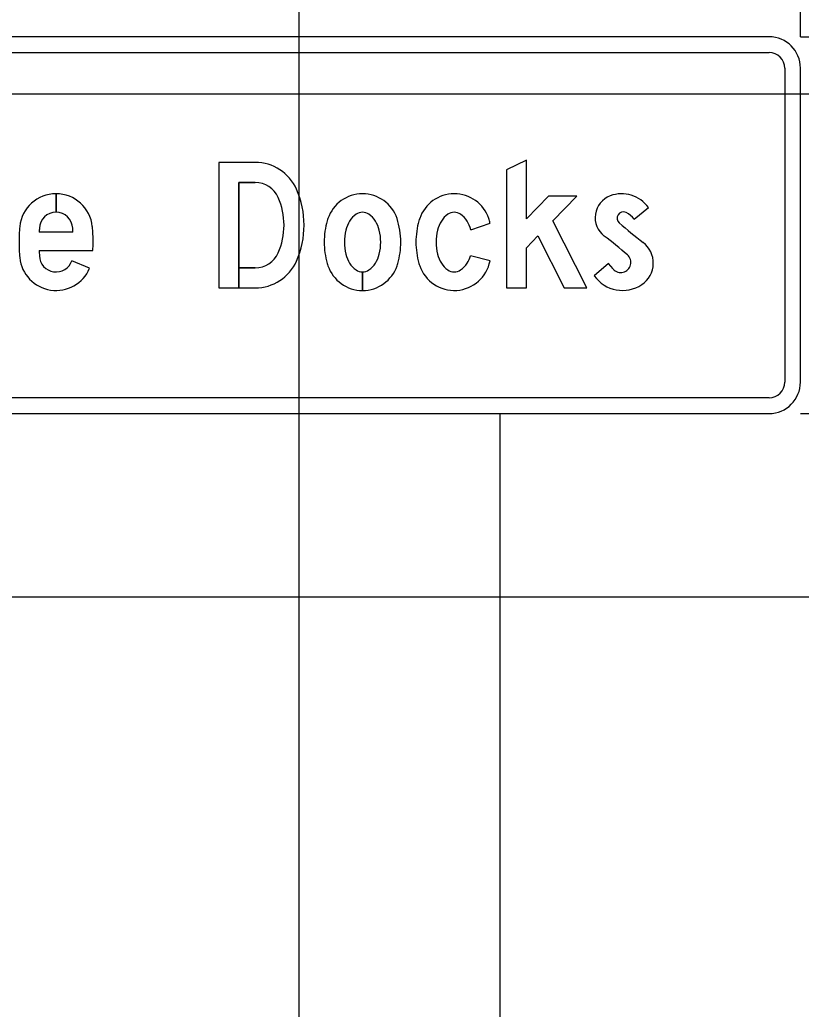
# Model space of a CAD drawing. Extents: x 2193008 to 2198143, y 1236112 to 1237864.
# Drawn here: x 2197537.596 to 2197540.704, y 1237270.465 to 1237274.401 of the extents above; entities that cross this region are included whole.
import ezdxf

# ---------------------------------------------------------------- set-up
doc = ezdxf.new("R2010")
doc.units = 0
for name, color, linetype in [('GSBWFILL', 7, 'Continuous'), ('GSCOLORFILL', 7, 'Continuous'), ('GSDIMS', 7, 'Continuous'), ('GSOUTLINE', 7, 'Continuous'), ('M-ROADS', 7, 'Continuous')]:
    doc.layers.add(name, color=color, linetype=linetype)

msp = doc.modelspace()

# ---------------------------------------------------------------- linework, layer by layer
at = {"layer": 'GSBWFILL'}
for p, q in [((2197537.7401, 1237273.6356), (2197537.7401, 1237273.7093)), ((2197537.7402, 1237273.7093), (2197537.7402, 1237273.6356)), ((2197540.0393, 1237273.6081), (2197540.0958, 1237273.6542)), ((2197539.3896, 1237273.5664), (2197539.4659, 1237273.5929)), ((2197539.4659, 1237273.5929), (2197539.4659, 1237273.5929)), ((2197537.807, 1237273.5569), (2197537.6733, 1237273.5569)), ((2197537.6731, 1237273.4832), (2197537.8866, 1237273.4832)), ((2197539.4659, 1237273.442), (2197539.3881, 1237273.4624)), ((2197537.8736, 1237273.4131), (2197537.8029, 1237273.443)), ((2197538.532, 1237273.4146), (2197538.4669, 1237273.4146)), ((2197538.9589, 1237273.3246), (2197538.9589, 1237273.3983)), ((2197538.959, 1237273.3983), (2197538.959, 1237273.3246))]:
    msp.add_line(p, q, dxfattribs=at)
for points in [[(2197538.532, 1237273.8341), (2197538.387, 1237273.8341), (2197538.387, 1237273.3346), (2197538.4669, 1237273.3346), (2197538.4669, 1237273.7542), (2197538.532, 1237273.7542)], [(2197539.9559, 1237273.41), (2197539.9377, 1237273.4315), (2197539.8805, 1237273.3831)], [(2197538.4669, 1237273.4146), (2197538.4669, 1237273.3346), (2197538.532, 1237273.3346)]]:
    msp.add_lwpolyline(points, dxfattribs=at)
msp.add_lwpolyline([(2197539.7157, 1237273.602), (2197539.8106, 1237273.6993), (2197539.6989, 1237273.6993), (2197539.6108, 1237273.6089), (2197539.6108, 1237273.8429), (2197539.5309, 1237273.8042), (2197539.5309, 1237273.3346), (2197539.6108, 1237273.3346), (2197539.6108, 1237273.4945), (2197539.6567, 1237273.5415), (2197539.761, 1237273.3346), (2197539.8505, 1237273.3346)], close=True, dxfattribs=at)
for centre, major_axis, ratio, start_param, end_param in [((2197538.532, 1237273.6543), (0, 0.1798), 0.999993, 5.13024, 6.283185), ((2197538.532, 1237273.6543), (0, 0.0999), 0.999993, 5.13024, 6.283185), ((2197537.7401, 1237273.5643), (0, 0.145), 0.999997, 0, 1.470576), ((2197537.7401, 1237273.5643), (0, 0.145), 0.999997, 4.81261, 6.283013), ((2197538.3745, 1237273.5844), (0, 0.2722), 0.999993, 4.294538, 5.13024), ((2197538.3745, 1237273.5844), (0, 0.3521), 0.999993, 4.294538, 5.13024), ((2197538.9589, 1237273.5642), (0, 0.145), 0.999995, 5.038801, 7.52757), ((2197539.3236, 1237273.5642), (0, 0.145), 0.999993, 5.038801, 7.52757), ((2197539.9764, 1237273.6144), (0, 0.0924), 0.999994, 0.361084, 2.488009), ((2197539.9897, 1237273.5794), (0, 0.1299), 0.999994, 5.326111, 6.644269), ((2197537.7401, 1237273.5692), (0, 0.0664), 0.999997, 0, 1.530173), ((2197537.7401, 1237273.5692), (0, 0.0664), 0.999997, 4.753012, 6.282809), ((2197538.9826, 1237273.5551), (0, 0.0877), 0.999995, 0.596118, 1.022673), ((2197538.9589, 1237273.59), (0, 0.0456), 0.999995, 0, 0.596118), ((2197538.9589, 1237273.59), (0, 0.0456), 0.999995, 5.687067, 6.283185), ((2197538.9353, 1237273.5551), (0, 0.0877), 0.999995, 5.260512, 5.687067), ((2197539.3472, 1237273.5551), (0, 0.0877), 0.999993, 0.596118, 1.022673), ((2197539.3236, 1237273.59), (0, 0.0456), 0.999993, 0, 0.596118), ((2197539.3236, 1237273.59), (0, 0.0456), 0.999993, 5.687067, 6.283185), ((2197539.2999, 1237273.5551), (0, 0.0877), 0.999993, 5.260512, 5.687067), ((2197539.9959, 1237273.612), (0, 0.025), 0.999994, 5.821908, 8.713004), ((2197539.9648, 1237273.5494), (0, 0.0949), 0.999994, 5.379051, 5.821908), ((2197538.2108, 1237273.5169), (0, 0.618), 0.999997, 1.470576, 1.570796), ((2197537.2695, 1237273.5169), (0, 0.618), 0.999997, 4.712389, 4.81261), ((2197539.1084, 1237273.5169), (0, 0.3018), 0.999995, 1.285035, 1.570796), ((2197539.0349, 1237273.5385), (0, 0.2252), 0.999995, 1.244385, 1.285035), ((2197539.0203, 1237273.5321), (0, 0.132), 0.999995, 1.022673, 1.323101), ((2197538.8975, 1237273.5321), (0, 0.132), 0.999995, 4.960084, 5.260512), ((2197538.7778, 1237273.5117), (0, 0.3335), 0.999995, 4.728048, 5.01381), ((2197539.473, 1237273.5169), (0, 0.3018), 0.999993, 1.285035, 1.570796), ((2197539.3995, 1237273.5385), (0, 0.2252), 0.999993, 1.244385, 1.285035), ((2197539.385, 1237273.5321), (0, 0.132), 0.999993, 1.022673, 1.323101), ((2197539.2622, 1237273.5321), (0, 0.132), 0.999993, 4.975197, 5.260512), ((2197539.1424, 1237273.5117), (0, 0.3335), 0.999993, 4.958261, 5.01381), ((2197541.3254, 1237275.1533), (0, 2.0604), 0.999994, 2.429818, 2.489268), ((2197539.0259, 1237273.5169), (0, 1.3532), 0.999997, 1.530173, 1.541262), ((2197536.4544, 1237273.5169), (0, 1.3532), 0.999997, 4.741924, 4.753012), ((2197539.0802, 1237273.5169), (0, 0.1936), 0.999995, 1.323101, 1.570796), ((2197538.8377, 1237273.5169), (0, 0.1936), 0.999995, 4.712389, 4.960084), ((2197539.4448, 1237273.5169), (0, 0.1936), 0.999993, 1.323101, 1.570796), ((2197538.6674, 1237271.9053), (0, 2.0604), 0.999994, 5.571913, 5.629602), ((2197538.2108, 1237273.5169), (0, 0.618), 0.999997, 1.570796, 1.671017), ((2197537.2695, 1237273.5169), (0, 0.618), 0.999997, 4.657806, 4.712389), ((2197539.1084, 1237273.5169), (0, 0.3018), 0.999995, 1.570796, 1.856558), ((2197539.0802, 1237273.5169), (0, 0.1936), 0.999995, 1.570796, 1.818492), ((2197538.8377, 1237273.5169), (0, 0.1936), 0.999995, 4.464694, 4.712389), ((2197538.8095, 1237273.5169), (0, 0.3018), 0.999995, 4.426627, 4.712389), ((2197539.473, 1237273.5169), (0, 0.3018), 0.999993, 1.570796, 1.856558), ((2197539.4448, 1237273.5169), (0, 0.1936), 0.999993, 1.570796, 1.818492), ((2197540.0119, 1237273.4338), (0, 0.1034), 0.999994, 3.732982, 5.630861), ((2197539.0259, 1237273.5169), (0, 1.3532), 0.999997, 1.595715, 1.61142), ((2197537.7401, 1237273.4647), (0, 0.0664), 0.999997, 1.61142, 4.380076), ((2197538.532, 1237273.5145), (0, 0.0999), 0.999993, 3.141593, 4.294538), ((2197539.0203, 1237273.5018), (0, 0.132), 0.999995, 1.818492, 2.11892), ((2197538.8975, 1237273.5018), (0, 0.132), 0.999995, 4.164265, 4.464694), ((2197539.385, 1237273.5018), (0, 0.132), 0.999993, 1.818492, 2.11892), ((2197539.2622, 1237273.5018), (0, 0.132), 0.999993, 4.164266, 4.408676), ((2197539.9864, 1237273.4358), (0, 0.04), 0.999994, 2.273512, 5.571913), ((2197537.7401, 1237273.4696), (0, 0.145), 0.999997, 1.671017, 4.311605), ((2197538.532, 1237273.5145), (0, 0.1798), 0.999993, 3.141593, 4.294538), ((2197539.0349, 1237273.4954), (0, 0.2252), 0.999995, 1.856558, 1.897208), ((2197538.9589, 1237273.4696), (0, 0.145), 0.999995, 1.897208, 3.141593), ((2197538.9826, 1237273.4788), (0, 0.0877), 0.999995, 2.11892, 2.545474), ((2197538.9589, 1237273.4696), (0, 0.145), 0.999995, 3.141765, 4.385977), ((2197538.9353, 1237273.4788), (0, 0.0877), 0.999995, 3.737711, 4.164265), ((2197538.883, 1237273.4954), (0, 0.2252), 0.999995, 4.385977, 4.426627), ((2197539.3995, 1237273.4954), (0, 0.2252), 0.999993, 1.856558, 1.897208), ((2197539.3236, 1237273.4696), (0, 0.145), 0.999993, 1.897208, 4.520906), ((2197539.3472, 1237273.4788), (0, 0.0877), 0.999993, 2.11892, 2.545474), ((2197539.2999, 1237273.4788), (0, 0.0877), 0.999993, 3.737711, 4.164265), ((2197538.9589, 1237273.4439), (0, 0.0456), 0.999995, 2.545474, 3.141593), ((2197538.9589, 1237273.4439), (0, 0.0456), 0.999995, 3.142141, 3.737711), ((2197539.3236, 1237273.4439), (0, 0.0456), 0.999993, 2.545474, 3.141593), ((2197539.3236, 1237273.4439), (0, 0.0456), 0.999993, 3.141593, 3.737711), ((2197539.993, 1237273.462), (0, 0.1374), 0.999994, 2.182616, 3.732982)]:
    msp.add_ellipse(centre, major_axis=major_axis, ratio=ratio, start_param=start_param, end_param=end_param, dxfattribs=at)
at = {"layer": 'GSCOLORFILL'}
for p, q in [((2197540.5756, 1237274.3336), (2197534.8314, 1237274.3336)), ((2197534.8314, 1237274.2712), (2197540.5756, 1237274.2712)), ((2197540.6381, 1237274.2088), (2197540.6381, 1237272.96)), ((2197540.7005, 1237272.96), (2197540.7005, 1237274.2088)), ((2197537.7401, 1237273.6356), (2197537.7401, 1237273.7093)), ((2197537.7402, 1237273.7093), (2197537.7402, 1237273.6356)), ((2197540.0393, 1237273.6081), (2197540.0958, 1237273.6542)), ((2197539.3896, 1237273.5664), (2197539.4659, 1237273.5929)), ((2197539.4659, 1237273.5929), (2197539.4659, 1237273.5929)), ((2197537.807, 1237273.5569), (2197537.6733, 1237273.5569)), ((2197537.6731, 1237273.4832), (2197537.8866, 1237273.4832)), ((2197539.4659, 1237273.442), (2197539.3881, 1237273.4624)), ((2197537.8736, 1237273.4131), (2197537.8029, 1237273.443)), ((2197538.532, 1237273.4146), (2197538.4669, 1237273.4146)), ((2197538.9589, 1237273.3246), (2197538.9589, 1237273.3983)), ((2197538.959, 1237273.3983), (2197538.959, 1237273.3246)), ((2197540.5756, 1237272.8976), (2197534.832, 1237272.8976)), ((2197534.832, 1237272.8351), (2197540.5756, 1237272.8351))]:
    msp.add_line(p, q, dxfattribs=at)
for points in [[(2197538.532, 1237273.8341), (2197538.387, 1237273.8341), (2197538.387, 1237273.3346), (2197538.4669, 1237273.3346), (2197538.4669, 1237273.7542), (2197538.532, 1237273.7542)], [(2197539.9559, 1237273.41), (2197539.9377, 1237273.4315), (2197539.8805, 1237273.3831)], [(2197538.4669, 1237273.4146), (2197538.4669, 1237273.3346), (2197538.532, 1237273.3346)]]:
    msp.add_lwpolyline(points, dxfattribs=at)
msp.add_lwpolyline([(2197539.7157, 1237273.602), (2197539.8106, 1237273.6993), (2197539.6989, 1237273.6993), (2197539.6108, 1237273.6089), (2197539.6108, 1237273.8429), (2197539.5309, 1237273.8042), (2197539.5309, 1237273.3346), (2197539.6108, 1237273.3346), (2197539.6108, 1237273.4945), (2197539.6567, 1237273.5415), (2197539.761, 1237273.3346), (2197539.8505, 1237273.3346)], close=True, dxfattribs=at)
for centre, radius, start, end in [((2197540.5756, 1237274.2088), 0.1249, 0, 90), ((2197540.5756, 1237274.2088), 0.0624, 0, 90), ((2197540.5756, 1237272.96), 0.1249, 270, 0), ((2197540.5756, 1237272.96), 0.0624, 270, 0)]:
    msp.add_arc(centre, radius, start, end, dxfattribs=at)
for centre, major_axis, ratio, start_param, end_param in [((2197538.532, 1237273.6543), (0, 0.1798), 0.999993, 5.13024, 6.283185), ((2197538.532, 1237273.6543), (0, 0.0999), 0.999993, 5.13024, 6.283185), ((2197537.7401, 1237273.5643), (0, 0.145), 0.999997, 0, 1.470576), ((2197537.7401, 1237273.5643), (0, 0.145), 0.999997, 4.81261, 6.283013), ((2197538.3745, 1237273.5844), (0, 0.2722), 0.999993, 4.294538, 5.13024), ((2197538.3745, 1237273.5844), (0, 0.3521), 0.999993, 4.294538, 5.13024), ((2197538.9589, 1237273.5642), (0, 0.145), 0.999995, 5.038801, 7.52757), ((2197539.3236, 1237273.5642), (0, 0.145), 0.999993, 5.038801, 7.52757), ((2197539.9764, 1237273.6144), (0, 0.0924), 0.999994, 0.361084, 2.488009), ((2197539.9897, 1237273.5794), (0, 0.1299), 0.999994, 5.326111, 6.644269), ((2197537.7401, 1237273.5692), (0, 0.0664), 0.999997, 0, 1.530173), ((2197537.7401, 1237273.5692), (0, 0.0664), 0.999997, 4.753012, 6.282809), ((2197538.9826, 1237273.5551), (0, 0.0877), 0.999995, 0.596118, 1.022673), ((2197538.9589, 1237273.59), (0, 0.0456), 0.999995, 0, 0.596118), ((2197538.9589, 1237273.59), (0, 0.0456), 0.999995, 5.687067, 6.283185), ((2197538.9353, 1237273.5551), (0, 0.0877), 0.999995, 5.260512, 5.687067), ((2197539.3472, 1237273.5551), (0, 0.0877), 0.999993, 0.596118, 1.022673), ((2197539.3236, 1237273.59), (0, 0.0456), 0.999993, 0, 0.596118), ((2197539.3236, 1237273.59), (0, 0.0456), 0.999993, 5.687067, 6.283185), ((2197539.2999, 1237273.5551), (0, 0.0877), 0.999993, 5.260512, 5.687067), ((2197539.9959, 1237273.612), (0, 0.025), 0.999994, 5.821908, 8.713004), ((2197539.9648, 1237273.5494), (0, 0.0949), 0.999994, 5.379051, 5.821908), ((2197538.2108, 1237273.5169), (0, 0.618), 0.999997, 1.470576, 1.570796), ((2197537.2695, 1237273.5169), (0, 0.618), 0.999997, 4.712389, 4.81261), ((2197539.1084, 1237273.5169), (0, 0.3018), 0.999995, 1.285035, 1.570796), ((2197539.0349, 1237273.5385), (0, 0.2252), 0.999995, 1.244385, 1.285035), ((2197539.0203, 1237273.5321), (0, 0.132), 0.999995, 1.022673, 1.323101), ((2197538.8975, 1237273.5321), (0, 0.132), 0.999995, 4.960084, 5.260512), ((2197538.7778, 1237273.5117), (0, 0.3335), 0.999995, 4.728048, 5.01381), ((2197539.473, 1237273.5169), (0, 0.3018), 0.999993, 1.285035, 1.570796), ((2197539.3995, 1237273.5385), (0, 0.2252), 0.999993, 1.244385, 1.285035), ((2197539.385, 1237273.5321), (0, 0.132), 0.999993, 1.022673, 1.323101), ((2197539.2622, 1237273.5321), (0, 0.132), 0.999993, 4.975197, 5.260512), ((2197539.1424, 1237273.5117), (0, 0.3335), 0.999993, 4.958261, 5.01381), ((2197541.3254, 1237275.1533), (0, 2.0604), 0.999994, 2.429818, 2.489268), ((2197539.0259, 1237273.5169), (0, 1.3532), 0.999997, 1.530173, 1.541262), ((2197536.4544, 1237273.5169), (0, 1.3532), 0.999997, 4.741924, 4.753012), ((2197539.0802, 1237273.5169), (0, 0.1936), 0.999995, 1.323101, 1.570796), ((2197538.8377, 1237273.5169), (0, 0.1936), 0.999995, 4.712389, 4.960084), ((2197539.4448, 1237273.5169), (0, 0.1936), 0.999993, 1.323101, 1.570796), ((2197538.6674, 1237271.9053), (0, 2.0604), 0.999994, 5.571913, 5.629602), ((2197538.2108, 1237273.5169), (0, 0.618), 0.999997, 1.570796, 1.671017), ((2197537.2695, 1237273.5169), (0, 0.618), 0.999997, 4.657806, 4.712389), ((2197539.1084, 1237273.5169), (0, 0.3018), 0.999995, 1.570796, 1.856558), ((2197539.0802, 1237273.5169), (0, 0.1936), 0.999995, 1.570796, 1.818492), ((2197538.8377, 1237273.5169), (0, 0.1936), 0.999995, 4.464694, 4.712389), ((2197538.8095, 1237273.5169), (0, 0.3018), 0.999995, 4.426627, 4.712389), ((2197539.473, 1237273.5169), (0, 0.3018), 0.999993, 1.570796, 1.856558), ((2197539.4448, 1237273.5169), (0, 0.1936), 0.999993, 1.570796, 1.818492), ((2197540.0119, 1237273.4338), (0, 0.1034), 0.999994, 3.732982, 5.630861), ((2197539.0259, 1237273.5169), (0, 1.3532), 0.999997, 1.595715, 1.61142), ((2197537.7401, 1237273.4647), (0, 0.0664), 0.999997, 1.61142, 4.380076), ((2197538.532, 1237273.5145), (0, 0.0999), 0.999993, 3.141593, 4.294538), ((2197539.0203, 1237273.5018), (0, 0.132), 0.999995, 1.818492, 2.11892), ((2197538.8975, 1237273.5018), (0, 0.132), 0.999995, 4.164265, 4.464694), ((2197539.385, 1237273.5018), (0, 0.132), 0.999993, 1.818492, 2.11892), ((2197539.2622, 1237273.5018), (0, 0.132), 0.999993, 4.164266, 4.408676), ((2197539.9864, 1237273.4358), (0, 0.04), 0.999994, 2.273512, 5.571913), ((2197537.7401, 1237273.4696), (0, 0.145), 0.999997, 1.671017, 4.311605), ((2197538.532, 1237273.5145), (0, 0.1798), 0.999993, 3.141593, 4.294538), ((2197539.0349, 1237273.4954), (0, 0.2252), 0.999995, 1.856558, 1.897208), ((2197538.9589, 1237273.4696), (0, 0.145), 0.999995, 1.897208, 3.141593), ((2197538.9826, 1237273.4788), (0, 0.0877), 0.999995, 2.11892, 2.545474), ((2197538.9589, 1237273.4696), (0, 0.145), 0.999995, 3.141765, 4.385977), ((2197538.9353, 1237273.4788), (0, 0.0877), 0.999995, 3.737711, 4.164265), ((2197538.883, 1237273.4954), (0, 0.2252), 0.999995, 4.385977, 4.426627), ((2197539.3995, 1237273.4954), (0, 0.2252), 0.999993, 1.856558, 1.897208), ((2197539.3236, 1237273.4696), (0, 0.145), 0.999993, 1.897208, 4.520906), ((2197539.3472, 1237273.4788), (0, 0.0877), 0.999993, 2.11892, 2.545474), ((2197539.2999, 1237273.4788), (0, 0.0877), 0.999993, 3.737711, 4.164265), ((2197538.9589, 1237273.4439), (0, 0.0456), 0.999995, 2.545474, 3.141593), ((2197538.9589, 1237273.4439), (0, 0.0456), 0.999995, 3.142141, 3.737711), ((2197539.3236, 1237273.4439), (0, 0.0456), 0.999993, 2.545474, 3.141593), ((2197539.3236, 1237273.4439), (0, 0.0456), 0.999993, 3.141593, 3.737711), ((2197539.993, 1237273.462), (0, 0.1374), 0.999994, 2.182616, 3.732982)]:
    msp.add_ellipse(centre, major_axis=major_axis, ratio=ratio, start_param=start_param, end_param=end_param, dxfattribs=at)
at = {"layer": 'GSDIMS'}
for p, q in [((2197540.7005, 1237274.3336), (2197540.7005, 1237276.2249)), ((2197540.7005, 1237274.3336), (2197542.6686, 1237274.3336)), ((2197539.5065, 1237264.2874), (2197539.5065, 1237272.8351)), ((2197540.7005, 1237272.8351), (2197542.6686, 1237272.8351))]:
    msp.add_line(p, q, dxfattribs=at)
at = {"layer": 'GSOUTLINE'}
for p, q in [((2197538.532, 1237273.8341), (2197538.387, 1237273.8341)), ((2197538.532, 1237273.7542), (2197538.4669, 1237273.7542)), ((2197540.0393, 1237273.6081), (2197540.0958, 1237273.6542)), ((2197539.3896, 1237273.5664), (2197539.4659, 1237273.5929)), ((2197539.4659, 1237273.5929), (2197539.4659, 1237273.5929)), ((2197537.807, 1237273.5569), (2197537.6733, 1237273.5569)), ((2197537.6731, 1237273.4832), (2197537.8866, 1237273.4832)), ((2197539.4659, 1237273.442), (2197539.3881, 1237273.4624)), ((2197537.8736, 1237273.4131), (2197537.8029, 1237273.443)), ((2197537.8029, 1237273.443), (2197537.8029, 1237273.443))]:
    msp.add_line(p, q, dxfattribs=at)
for points in [[(2197538.387, 1237273.8341), (2197538.387, 1237273.3346), (2197538.532, 1237273.3346)], [(2197538.4669, 1237273.7542), (2197538.4669, 1237273.4146), (2197538.532, 1237273.4146)], [(2197539.9559, 1237273.41), (2197539.9377, 1237273.4315), (2197539.8805, 1237273.3831)]]:
    msp.add_lwpolyline(points, dxfattribs=at)
msp.add_lwpolyline([(2197539.7157, 1237273.602), (2197539.8106, 1237273.6993), (2197539.6989, 1237273.6993), (2197539.6108, 1237273.6089), (2197539.6108, 1237273.8429), (2197539.5309, 1237273.8042), (2197539.5309, 1237273.3346), (2197539.6108, 1237273.3346), (2197539.6108, 1237273.4945), (2197539.6567, 1237273.5415), (2197539.761, 1237273.3346), (2197539.8505, 1237273.3346)], close=True, dxfattribs=at)
for centre, major_axis, ratio, start_param, end_param in [((2197538.532, 1237273.6543), (0, 0.1798), 0.999993, 5.13024, 6.283185), ((2197538.532, 1237273.6543), (0, 0.0999), 0.999993, 5.13024, 6.283185), ((2197537.7401, 1237273.5643), (0, 0.145), 0.999997, 4.81261, 7.753761), ((2197538.3745, 1237273.5844), (0, 0.2722), 0.999993, 4.294538, 5.13024), ((2197538.3745, 1237273.5844), (0, 0.3521), 0.999993, 4.294538, 5.13024), ((2197538.9589, 1237273.5642), (0, 0.145), 0.999995, 5.038801, 7.52757), ((2197539.3236, 1237273.5642), (0, 0.145), 0.999993, 5.038801, 7.52757), ((2197539.9764, 1237273.6144), (0, 0.0924), 0.999994, 0.361084, 2.488009), ((2197539.9897, 1237273.5794), (0, 0.1299), 0.999994, 5.326111, 6.644269), ((2197537.7401, 1237273.5692), (0, 0.0664), 0.999997, 4.753012, 7.813358), ((2197538.9826, 1237273.5551), (0, 0.0877), 0.999995, 0.596118, 1.022673), ((2197538.9589, 1237273.59), (0, 0.0456), 0.999995, 0, 0.596118), ((2197538.9589, 1237273.59), (0, 0.0456), 0.999995, 5.687067, 6.283185), ((2197538.9353, 1237273.5551), (0, 0.0877), 0.999995, 5.260512, 5.687067), ((2197539.3472, 1237273.5551), (0, 0.0877), 0.999993, 0.596118, 1.022673), ((2197539.3236, 1237273.59), (0, 0.0456), 0.999993, 0, 0.596118), ((2197539.3236, 1237273.59), (0, 0.0456), 0.999993, 5.687067, 6.283185), ((2197539.2999, 1237273.5551), (0, 0.0877), 0.999993, 5.260512, 5.687067), ((2197539.9959, 1237273.612), (0, 0.025), 0.999994, 5.821908, 8.713004), ((2197539.9648, 1237273.5494), (0, 0.0949), 0.999994, 5.379051, 5.821908), ((2197538.2108, 1237273.5169), (0, 0.618), 0.999997, 1.470576, 1.570796), ((2197537.2695, 1237273.5169), (0, 0.618), 0.999997, 4.712389, 4.81261), ((2197539.1084, 1237273.5169), (0, 0.3018), 0.999995, 1.285035, 1.570796), ((2197539.0349, 1237273.5385), (0, 0.2252), 0.999995, 1.244385, 1.285035), ((2197539.0203, 1237273.5321), (0, 0.132), 0.999995, 1.022673, 1.323101), ((2197538.8975, 1237273.5321), (0, 0.132), 0.999995, 4.960084, 5.260512), ((2197538.7778, 1237273.5117), (0, 0.3335), 0.999995, 4.728048, 5.01381), ((2197539.473, 1237273.5169), (0, 0.3018), 0.999993, 1.285035, 1.570796), ((2197539.3995, 1237273.5385), (0, 0.2252), 0.999993, 1.244385, 1.285035), ((2197539.385, 1237273.5321), (0, 0.132), 0.999993, 1.022673, 1.323101), ((2197539.2622, 1237273.5321), (0, 0.132), 0.999993, 4.975197, 5.260512), ((2197539.1424, 1237273.5117), (0, 0.3335), 0.999993, 4.958261, 5.01381), ((2197541.3254, 1237275.1533), (0, 2.0604), 0.999994, 2.429818, 2.489268), ((2197539.0259, 1237273.5169), (0, 1.3532), 0.999997, 1.530173, 1.541262), ((2197536.4544, 1237273.5169), (0, 1.3532), 0.999997, 4.741924, 4.753012), ((2197539.0802, 1237273.5169), (0, 0.1936), 0.999995, 1.323101, 1.570796), ((2197538.8377, 1237273.5169), (0, 0.1936), 0.999995, 4.712389, 4.960084), ((2197539.4448, 1237273.5169), (0, 0.1936), 0.999993, 1.323101, 1.570796), ((2197538.6674, 1237271.9053), (0, 2.0604), 0.999994, 5.571913, 5.629602), ((2197538.2108, 1237273.5169), (0, 0.618), 0.999997, 1.570796, 1.671017), ((2197537.2695, 1237273.5169), (0, 0.618), 0.999997, 4.657806, 4.712389), ((2197539.1084, 1237273.5169), (0, 0.3018), 0.999995, 1.570796, 1.856558), ((2197539.0802, 1237273.5169), (0, 0.1936), 0.999995, 1.570796, 1.818492), ((2197538.8377, 1237273.5169), (0, 0.1936), 0.999995, 4.464694, 4.712389), ((2197538.8095, 1237273.5169), (0, 0.3018), 0.999995, 4.426627, 4.712389), ((2197539.473, 1237273.5169), (0, 0.3018), 0.999993, 1.570796, 1.856558), ((2197539.4448, 1237273.5169), (0, 0.1936), 0.999993, 1.570796, 1.818492), ((2197540.0119, 1237273.4338), (0, 0.1034), 0.999994, 3.732982, 5.630861), ((2197539.0259, 1237273.5169), (0, 1.3532), 0.999997, 1.595715, 1.61142), ((2197537.7401, 1237273.4647), (0, 0.0664), 0.999997, 1.61142, 4.380076), ((2197538.532, 1237273.5145), (0, 0.0999), 0.999993, 3.141593, 4.294538), ((2197539.0203, 1237273.5018), (0, 0.132), 0.999995, 1.818492, 2.11892), ((2197538.8975, 1237273.5018), (0, 0.132), 0.999995, 4.164265, 4.464694), ((2197539.385, 1237273.5018), (0, 0.132), 0.999993, 1.818492, 2.11892), ((2197539.2622, 1237273.5018), (0, 0.132), 0.999993, 4.164266, 4.408676), ((2197539.9864, 1237273.4358), (0, 0.04), 0.999994, 2.273512, 5.571913), ((2197537.7401, 1237273.4696), (0, 0.145), 0.999997, 1.671017, 4.311605), ((2197538.532, 1237273.5145), (0, 0.1798), 0.999993, 3.141593, 4.294538), ((2197539.0349, 1237273.4954), (0, 0.2252), 0.999995, 1.856558, 1.897208), ((2197538.9589, 1237273.4696), (0, 0.145), 0.999995, 1.897208, 4.385977), ((2197538.9826, 1237273.4788), (0, 0.0877), 0.999995, 2.11892, 2.545474), ((2197538.9353, 1237273.4788), (0, 0.0877), 0.999995, 3.737711, 4.164265), ((2197538.883, 1237273.4954), (0, 0.2252), 0.999995, 4.385977, 4.426627), ((2197539.3995, 1237273.4954), (0, 0.2252), 0.999993, 1.856558, 1.897208), ((2197539.3236, 1237273.4696), (0, 0.145), 0.999993, 1.897208, 4.520906), ((2197539.3472, 1237273.4788), (0, 0.0877), 0.999993, 2.11892, 2.545474), ((2197539.2999, 1237273.4788), (0, 0.0877), 0.999993, 3.737711, 4.164265), ((2197538.9589, 1237273.4439), (0, 0.0456), 0.999995, 2.545474, 3.141593), ((2197538.9589, 1237273.4439), (0, 0.0456), 0.999995, 3.141593, 3.737711), ((2197539.3236, 1237273.4439), (0, 0.0456), 0.999993, 2.545474, 3.141593), ((2197539.3236, 1237273.4439), (0, 0.0456), 0.999993, 3.141593, 3.737711), ((2197539.993, 1237273.462), (0, 0.1374), 0.999994, 2.182616, 3.732982)]:
    msp.add_ellipse(centre, major_axis=major_axis, ratio=ratio, start_param=start_param, end_param=end_param, dxfattribs=at)
at = {"layer": 'M-ROADS'}
for p, q in [((2197538.7065, 1237258.1062), (2197538.7065, 1237318.1062)), ((2197434.7065, 1237274.1062), (2197564.7065, 1237274.1062)), ((2197434.7065, 1237272.1062), (2197564.7065, 1237272.1062))]:
    msp.add_line(p, q, dxfattribs=at)

doc.saveas('drawing.dxf')
